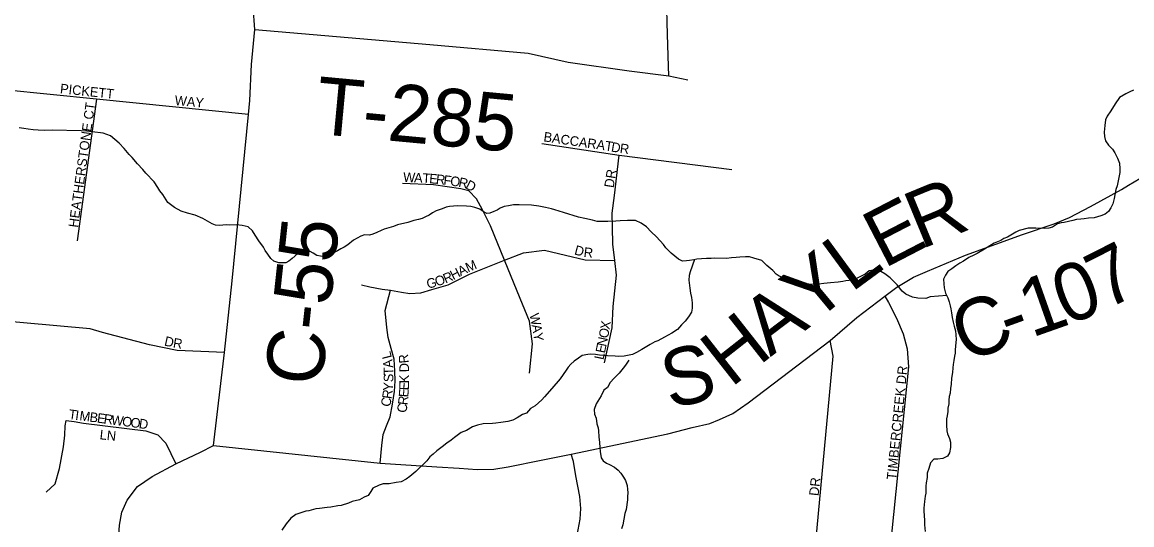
# Model space of a CAD drawing. Extents: x 1310247 to 1664935, y 235267 to 584339.
# Drawn here: x 1462894 to 1468683, y 393950 to 396572 of the extents above; entities that cross this region are included whole.
import ezdxf

# ---------------------------------------------------------------- set-up
doc = ezdxf.new("R2010")
doc.units = 0
for name, color, linetype in [('GM_X_County_Road', 7, 'Continuous'), ('GM_X_County_Road_Text', 7, 'Continuous'), ('GM_X_Minor_River', 7, 'Continuous'), ('GM_X_Township_Road', 7, 'Continuous'), ('GM_X_Township_Road_Text', 7, 'Continuous'), ('GM_X_Township_Subdivision', 7, 'Continuous'), ('GM_X_Township_Subdivision_Text', 7, 'Continuous')]:
    doc.layers.add(name, color=color, linetype=linetype)

msp = doc.modelspace()

# ---------------------------------------------------------------- linework, layer by layer
at = {"layer": 'GM_X_County_Road'}
for points in [[(1463328.2, 392693.7), (1463360.5, 393222), (1463390.4, 393758.5), (1463401.8, 393948.9), (1463414.8, 394016.8), (1463442, 394078.4), (1463496.4, 394149.7), (1463571.7, 394201.4), (1463695.5, 394267.8), (1463825.3, 394329.3), (1463892.3, 394363.3), (1463949.7, 394848.1), (1463989.7, 395222.3), (1464075.4, 396089.9), (1464081.1, 396163.9), (1464090.3, 396350.3), (1464108.4, 396533.2), (1464099.4, 396652.8)], [(1468666.3, 395721.5), (1468754.7, 395774.2), (1468877.3, 395866.5), (1469015.8, 395987.6), (1469339.1, 396282.9), (1469544.4, 396454.5)], [(1463892.3, 394363.3), (1464762.4, 394271.9), (1465057.7, 394252.9), (1465173.2, 394245.7), (1465267.6, 394238.5), (1465355, 394240.3), (1465428.6, 394252.9), (1465601, 394287.3), (1465757.3, 394318.3), (1466261.7, 394424.9), (1466388.6, 394457.9), (1466480.6, 394478.9), (1466532.6, 394498.9), (1466601.6, 394530.9), (1466680.6, 394585.9), (1467109.5, 394911.8), (1467247.7, 395031.1), (1467393.8, 395143.4), (1467456.1, 395189.3), (1467544, 395241.9), (1467617, 395273.5), (1467814.5, 395356.3), (1468112, 395463.8), (1468277, 395519.8), (1468358, 395552.4), (1468467.8, 395610.7), (1468629, 395699.2), (1468666.3, 395721.5)]]:
    msp.add_lwpolyline(points, dxfattribs=at)
at = {"layer": 'GM_X_Minor_River'}
for points in [[(1468690.8, 396217.9), (1468672.6, 396208.2), (1468652.4, 396198.5), (1468617.9, 396179), (1468595.3, 396145.3), (1468572.6, 396109.6), (1468554.1, 396081.8), (1468545.7, 396061.9), (1468541.2, 396033.8), (1468538.6, 395997.8), (1468540.2, 395975.6), (1468545.9, 395953.5), (1468561.6, 395931.1), (1468581.3, 395908.7), (1468595, 395890.4), (1468608.6, 395862), (1468618.2, 395835.8), (1468619.7, 395807.6), (1468619.4, 395787.6), (1468614.9, 395761.6), (1468606.2, 395717.6), (1468599.8, 395699.6), (1468591, 395651.6), (1468584.5, 395623.6), (1468574.1, 395603.7), (1468561.8, 395583.8), (1468543.5, 395570.1), (1468521.2, 395562.5), (1468503.1, 395556.8), (1468486.9, 395551), (1468456.8, 395549.6), (1468434.7, 395545.9), (1468416.6, 395544.2), (1468394.5, 395542.6), (1468374.3, 395537), (1468330, 395527.7), (1468313.9, 395526), (1468295.7, 395520.3), (1468269.3, 395502.7), (1468249.2, 395497), (1468227, 395495.4), (1468182.9, 395498.2), (1468142.8, 395496.9), (1468094.4, 395485.7), (1468078.2, 395475.9), (1468033.6, 395450.6), (1468015.4, 395442.9), (1467999.2, 395433.1), (1467964.8, 395419.7), (1467942.5, 395406), (1467914.1, 395388.5), (1467875.6, 395365.1), (1467859.4, 395357.3), (1467833.1, 395343.7), (1467804.7, 395326.2), (1467786.4, 395314.5), (1467764.1, 395300.8)], [(1465123.6, 395610.1), (1465105.5, 395606.4), (1465085.3, 395598.8), (1465053, 395587.3), (1465034.7, 395577.6), (1465016.5, 395565.9), (1464998.2, 395556.1), (1464980.1, 395548.4), (1464961.9, 395542.7), (1464937.7, 395537.1), (1464905.4, 395527.7), (1464853, 395514.5), (1464830.8, 395506.9), (1464806.6, 395499.3), (1464782.4, 395491.7), (1464766.2, 395486), (1464743.9, 395474.3), (1464723.7, 395466.6), (1464705.6, 395460.9), (1464679.5, 395463.4), (1464661.3, 395455.7), (1464641.1, 395446), (1464622.8, 395434.3), (1464592.3, 395410.7), (1464574.1, 395399), (1464555.8, 395389.3), (1464539.6, 395379.5), (1464509.2, 395364), (1464493.1, 395358.3), (1464470.8, 395348.6), (1464450.8, 395351), (1464430.8, 395355.4), (1464413, 395367.7), (1464381.1, 395384.3), (1464359, 395384.7), (1464332.6, 395365.1), (1464302.1, 395339.6), (1464285.8, 395325.8), (1464269.6, 395316.1), (1464233.4, 395316.7), (1464207.5, 395325.2), (1464191.7, 395339.5), (1464176, 395361.8), (1464162.2, 395380.2), (1464152.5, 395398.4), (1464129, 395430.9), (1464109.4, 395461.4), (1464095.7, 395483.7), (1464074, 395504.2), (1464042, 395510.7), (1464012, 395515.3), (1463973.8, 395513.9), (1463957.7, 395514.2), (1463923.6, 395510.8), (1463903.5, 395513.2), (1463885.6, 395519.5), (1463861.7, 395534), (1463835.9, 395548.5), (1463796, 395565.2), (1463756, 395576), (1463724.1, 395586.6), (1463688.3, 395605.3), (1463654.6, 395632), (1463627.2, 395672.6), (1463611.5, 395693), (1463601.7, 395709.2), (1463582.1, 395739.6), (1463538.7, 395784.5), (1463523, 395802.9), (1463495.4, 395833.5), (1463467.8, 395866.1), (1463452.1, 395882.4), (1463426.5, 395913), (1463400.9, 395941.5), (1463377.1, 395960), (1463355.3, 395978.5), (1463317.4, 395993.2), (1463259.3, 396000.2), (1463231.3, 396002.8), (1463201.2, 396005.3), (1463050.7, 396007.9), (1463012.5, 396006.6), (1462978.5, 396009.2), (1462952.4, 396009.7), (1462926.3, 396014.1), (1462902.3, 396016.6), (1462878.3, 396021)], [(1467717.3, 395147.1), (1467630.9, 395138.5), (1467608.7, 395130.9), (1467566.5, 395131.6), (1467538.5, 395138.2), (1467504.7, 395152.8), (1467484.9, 395169.2), (1467459.3, 395201.8), (1467439.6, 395220.2), (1467421.8, 395238.5), (1467394, 395259.1), (1467374.2, 395271.5), (1467354.2, 395279.9), (1467336.2, 395278.2), (1467312, 395274.6), (1467291.6, 395256.9), (1467257.2, 395239.4), (1467237, 395229.8), (1467208.8, 395224.2), (1467190.7, 395222.5), (1467174.6, 395218.8), (1467150.4, 395215.2), (1467110.2, 395211.9), (1467076, 395208.5), (1467049.9, 395205), (1467031.8, 395205.3), (1467013.7, 395203.6), (1466997.7, 395205.9), (1466979.7, 395208.2), (1466959.7, 395212.5), (1466937.7, 395219), (1466897.7, 395229.7), (1466879.8, 395236), (1466861.8, 395240.4), (1466843.8, 395246.7), (1466827.9, 395257), (1466810.2, 395277.4), (1466778.5, 395302), (1466752.9, 395328.6), (1466710.9, 395341.4), (1466688.9, 395347.8), (1466666.9, 395348.2), (1466638.7, 395346.6), (1466618.6, 395345), (1466594.5, 395343.4), (1466568.4, 395339.9), (1466506.2, 395341), (1466488.1, 395339.3), (1466464, 395339.7), (1466437.9, 395338.1), (1466413.8, 395336.6), (1466397.6, 395332.8), (1466375.5, 395329.2), (1466359.4, 395327.5), (1466339.3, 395325.8), (1466317.4, 395336.2), (1466299.6, 395350.6), (1466279.8, 395367), (1466252.2, 395395.6), (1466240.4, 395411.9), (1466202.9, 395452.7), (1466175.3, 395479.2), (1466151.6, 395503.8), (1466123.8, 395524.3), (1466093.9, 395536.9), (1466051.8, 395537.6), (1466013.6, 395536.3), (1465991.5, 395534.7), (1465949.3, 395531.4), (1465893.1, 395532.4), (1465869.1, 395538.8), (1465829.1, 395547.6), (1465797.1, 395554.1), (1465769.2, 395562.7), (1465745.2, 395571.1), (1465717.3, 395579.6), (1465673.3, 395592.4), (1465655.4, 395598.8), (1465623.4, 395605.4), (1465589.3, 395612), (1465551.3, 395616.7), (1465487.1, 395619.8), (1465457, 395618.3), (1465430.8, 395614.8), (1465408.7, 395611.1), (1465388.4, 395601.5), (1465372.2, 395591.7), (1465354, 395584), (1465333.8, 395576.3), (1465317.7, 395574.6), (1465299.8, 395585), (1465282, 395597.3), (1465256, 395605.8), (1465234, 395610.2), (1465212, 395612.6), (1465163.8, 395613.5), (1465143.7, 395611.8), (1465123.6, 395610.1)], [(1466400.9, 395333.6), (1466378.5, 395268.9), (1466374.2, 395251), (1466371.8, 395226.9), (1466377.1, 395184.6), (1466380.7, 395158.5), (1466386.3, 395136.3), (1466389.8, 395108.2), (1466389.4, 395080.1), (1466385, 395060.1), (1466370.5, 395034.2), (1466352.1, 395012.5), (1466333.7, 394992.7), (1466313.2, 394969), (1466282.8, 394949.5), (1466244.3, 394928.1), (1466209.9, 394910.6), (1466193.7, 394904.9), (1466169.4, 394891.2), (1466126.8, 394863.9), (1466098.4, 394848.3), (1466078.2, 394838.7), (1466060.1, 394835), (1466033.9, 394829.4), (1466005.8, 394827.9), (1465987.7, 394830.2), (1465947.6, 394830.9), (1465929.6, 394833.2), (1465905.5, 394835.7), (1465885.5, 394838), (1465861.4, 394840.5), (1465845.4, 394838.8), (1465815.1, 394833.2), (1465796.9, 394819.5), (1465774.5, 394803.9), (1465756.2, 394788.1), (1465741.9, 394772.3), (1465731.6, 394756.5), (1465700.7, 394710.8), (1465657.7, 394661.4), (1465618.8, 394617.9), (1465604.5, 394602.1), (1465569.9, 394570.6), (1465545.5, 394557), (1465525.1, 394533.3), (1465504.9, 394525.6), (1465476.5, 394508), (1465454.2, 394496.4), (1465428, 394488.8), (1465391.8, 394483.4), (1465365.6, 394479.9), (1465347.5, 394478.2), (1465299.3, 394477), (1465269.1, 394469.5), (1465242.9, 394462), (1465212.4, 394442.5), (1465184.1, 394430.9), (1465149.6, 394405.4), (1465131.3, 394391.7), (1465108.9, 394376), (1465084.5, 394356.4), (1465058.1, 394336.8), (1465037.7, 394319.1), (1465021.4, 394305.3), (1465005, 394283.5), (1464947.9, 394228.3), (1464917.3, 394202.8), (1464897, 394189.1), (1464870.7, 394173.5), (1464844.5, 394170), (1464808.3, 394164.6), (1464778.2, 394163.1), (1464756, 394157.5), (1464723.6, 394142), (1464713.3, 394124.1), (1464698.8, 394102.3), (1464678.6, 394094.6), (1464654.3, 394081), (1464616, 394071.6), (1464595.8, 394063.9), (1464557.5, 394050.6), (1464541.4, 394048.8), (1464505.1, 394041.5), (1464485, 394039.8), (1464444.8, 394034.5), (1464426.7, 394032.8), (1464390.4, 394023.4), (1464374.3, 394021.7), (1464342, 394010.2), (1464321.8, 394004.5), (1464295.4, 393984.9), (1464270.8, 393955.3), (1464248.2, 393921.5)], [(1467764.1, 395300.8), (1467743.8, 395285.1), (1467723.5, 395271.4), (1467711.1, 395251.5), (1467700.7, 395231.6), (1467702.3, 395207.5), (1467704, 395185.4), (1467711.5, 395159.2), (1467723.2, 395134.9), (1467730.8, 395112.7), (1467734.5, 395092.6), (1467738.2, 395076.5), (1467741.9, 395056.3), (1467745.5, 395032.2), (1467751.2, 395008), (1467756.8, 394985.8), (1467762.4, 394961.6), (1467764.1, 394941.5), (1467765.7, 394917.4), (1467765.4, 394901.3), (1467760.8, 394863.3), (1467760.5, 394845.2), (1467758.2, 394829.2), (1467753.8, 394807.2), (1467751.5, 394787.2), (1467749.2, 394769.2), (1467746.7, 394745.1), (1467742.2, 394715.1), (1467739.7, 394683), (1467737.3, 394661), (1467734.9, 394637), (1467730.6, 394619), (1467728.3, 394601), (1467727.9, 394580.9), (1467723.5, 394558.9), (1467723.2, 394540.8), (1467718.9, 394518.8), (1467716.6, 394502.8), (1467716, 394470.7), (1467717.5, 394440.6), (1467721.3, 394424.5), (1467730.9, 394400.2), (1467736.6, 394382), (1467736.2, 394354), (1467731.7, 394325.9), (1467721.3, 394308.1), (1467697.1, 394296.4), (1467670.9, 394292.9), (1467650.8, 394293.2), (1467632.4, 394273.5), (1467623.9, 394243.5), (1467615.5, 394219.6), (1467615.1, 394197.5), (1467610.6, 394169.5), (1467608.3, 394151.5), (1467607.7, 394115.4), (1467605.4, 394099.4), (1467600.9, 394071.4), (1467598.4, 394037.3), (1467598.1, 394021.2), (1467599.7, 393999.1), (1467601.3, 393973), (1467600.9, 393950.9), (1467604.3, 393914.8)], [(1466059.6, 394808.9), (1466041.1, 394783.1), (1466028.8, 394767.3), (1466008.3, 394741.5), (1465981.8, 394715.9), (1465961.3, 394692.2), (1465946.8, 394666.4), (1465928.5, 394652.6), (1465914, 394622.8), (1465889.2, 394581.1), (1465878.7, 394551.1), (1465880.3, 394527), (1465888, 394506.8), (1465891.5, 394476.7), (1465899.2, 394456.5), (1465900.9, 394440.4), (1465902.4, 394408.2), (1465905.9, 394380.1), (1465907.5, 394354), (1465909.1, 394331.9), (1465914.6, 394299.7), (1465924.4, 394283.4), (1465942.2, 394271.1), (1465958.2, 394264.8), (1465984, 394250.3), (1466003.8, 394235.9), (1466017.6, 394219.6), (1466031.3, 394199.3), (1466041.1, 394181), (1466050.7, 394154.8), (1466052.3, 394134.7), (1466054.1, 394118.6), (1466051.7, 394096.6), (1466051.4, 394080.5), (1466044.6, 394030.5), (1466038.2, 394008.5), (1466027.2, 393950.5), (1466020.8, 393928.5)]]:
    msp.add_lwpolyline(points, dxfattribs=at)
at = {"layer": 'GM_X_Township_Road'}
msp.add_lwpolyline([(1464108.4, 396533.2), (1465021.4, 396454.6), (1465533.6, 396409.9), (1465743.1, 396363.4), (1466061.3, 396318.8), (1466266.9, 396291.6), (1466365.9, 396271.3)], dxfattribs=at)
at = {"layer": 'GM_X_Township_Subdivision'}
for points in [[(1466266.9, 396291.6), (1466265, 396342.1), (1466260.7, 396508), (1466255.3, 396704.8), (1466218.4, 396761.1), (1466160.2, 396776.6), (1465966.2, 396787.7), (1465885.9, 396807.1), (1465862, 396831.1), (1465848.1, 396875.4), (1465860.2, 396971.4), (1465897.2, 397315.8)], [(1464075.4, 396089.9), (1463282.1, 396169.5), (1462797.8, 396218.7), (1462311.6, 396280.6)], [(1463282.1, 396169.5), (1463181.8, 395431.1)], [(1465605.3, 395938.3), (1466008.6, 395878.6), (1466596, 395803.5)], [(1465932.5, 394794.6), (1465971.7, 394977.8), (1465977.4, 395088.7), (1465994, 395252.6), (1465986.1, 395328.5), (1465975.6, 395413.2), (1465973.8, 395502.9), (1465971.9, 395576.2), (1465984.8, 395667.9), (1466008.6, 395878.6)], [(1465541.3, 394740.5), (1465555.9, 394894.5), (1465541.3, 395011.8), (1465504.6, 395101.6), (1465460.6, 395207.9), (1465411.1, 395330.7), (1465337.9, 395510.3), (1465295.7, 395592.7), (1465264.5, 395649.6), (1465224.2, 395691.7), (1465182, 395702.7), (1465039.1, 395722.9), (1464877.8, 395730.2)], [(1464664.3, 395202.4), (1464707.4, 395192.3), (1464772.5, 395179.5), (1464816.4, 395174), (1464873.3, 395163.9), (1464916.3, 395157.5), (1464973.1, 395160.2), (1465031.8, 395176.7), (1465116.1, 395202.4), (1465227.9, 395257.3), (1465411.1, 395330.7), (1465510.1, 395369.2), (1465618.2, 395382), (1465728.2, 395356.3), (1465830.8, 395332.5), (1465986.1, 395328.5)], [(1464762.4, 394271.9), (1464770.3, 394364.6), (1464776.7, 394421.6), (1464794.4, 394467.3), (1464813.4, 394514.2), (1464826.1, 394578.8), (1464836.3, 394644.8), (1464840.1, 394701.8), (1464838.8, 394751.3), (1464835, 394814.7), (1464819.8, 394870.5), (1464803.3, 394927.5), (1464795.7, 394979.5), (1464787.1, 395067.7), (1464816.4, 395174)], [(1463949.7, 394848.1), (1463703.6, 394859.1), (1463558.1, 394888.2), (1463313.1, 394953.3), (1463249.5, 394972.6), (1462049, 395079.6), (1461734.6, 395120.4), (1461721.2, 395108.4)], [(1467393.8, 395143.4), (1467414.1, 395110.5), (1467454.7, 395027.3), (1467490.5, 394946), (1467510.8, 394867.6), (1467517.6, 394773.8), (1467396.3, 393576.4)], [(1467003.3, 393524.8), (1467124.2, 394829.5), (1467109.5, 394911.8)], [(1463019.8, 394120.9), (1463066.6, 394163.9), (1463089.6, 394243.6), (1463109.5, 394356.4), (1463116.4, 394417), (1463118.7, 394466.1), (1463123.3, 394493.7), (1463165.5, 394488.3), (1463214.2, 394480), (1463539.1, 394440.8), (1463602.7, 394420.1), (1463643.4, 394375.6), (1463695.5, 394267.8)], [(1465651.7, 393437.5), (1465660.1, 393553.6), (1465676.2, 393605.6), (1465709.7, 393661.8), (1465739.1, 393716.3), (1465753.4, 393767.7), (1465763.6, 393801.2), (1465785.1, 393887.4), (1465795.3, 393924.5), (1465804.3, 393980.1), (1465809, 394034.5), (1465803.7, 394098), (1465783.3, 394205.6), (1465769.5, 394281), (1465757.3, 394318.3)]]:
    msp.add_lwpolyline(points, dxfattribs=at)

# ---------------------------------------------------------------- texts
at = {"layer": 'GM_X_County_Road_Text'}
for s, rotation, p in [('R', 22.41962, (1467582, 395385.3)), ('E', 27.41222, (1467389.1, 395284.9)), ('C-55', 83.84749, (1464456.6, 394667.9)), ('L', 36.28448, (1467218.6, 395158.5)), ('7', 26.84943, (1468545.4, 395068.2)), ('Y', 39.71859, (1467019.3, 394992.8)), ('0', 20.63677, (1468339.9, 394988.8)), ('1', 19.43224, (1468159.2, 394925)), ('A', 37.15548, (1466797.4, 394824.2)), ('C', 22.00289, (1467818.2, 394792)), ('H', 38.20993, (1466591.1, 394661.8)), ('-', 19.89641, (1468044, 394883.2)), ('S', 14.41538, (1466274, 394551.5))]:
    msp.add_text(s, height=300, rotation=rotation, dxfattribs=at).set_placement(p)
at = {"layer": 'GM_X_Township_Road_Text'}
msp.add_text('T-285', height=300, rotation=354.67804, dxfattribs=at).set_placement((1464417, 395990.7))
at = {"layer": 'GM_X_Township_Subdivision_Text'}
for s, rotation, p in [('PICKETT', 353.9904, (1463090, 396201.6)), ('WAY', 354.80139, (1463688.3, 396140)), ('HEATHERSTONE CT', 82.11789, (1463185.3, 395498.3)), ('BACCARAT', 351.65744, (1465611.6, 395950.7)), ('D', 350.18194, (1465964, 395897.8)), ('R', 352.8337, (1466009.8, 395890)), ('W', 356.78659, (1464880.4, 395739.6)), ('A', 356.77245, (1464937.5, 395736.4)), ('T', 356.77471, (1464981.4, 395734)), ('E', 355.32258, (1465016.2, 395732)), ('R', 353.30577, (1465050.8, 395729.2)), ('F', 352.63101, (1465090, 395724.6)), ('O', 352.64343, (1465124.9, 395720)), ('R', 347.64238, (1465167.4, 395714.6)), ('DR', 81.03091, (1465979.4, 395705.3)), ('D', 332.01751, (1465202.7, 395707.4)), ('D', 345.6881, (1465771.6, 395360.8)), ('R', 353.58462, (1465821.5, 395348.5)), ('H', 27.39624, (1465142.7, 395226)), ('A', 26.92675, (1465181.6, 395246.1)), ('M', 23.99023, (1465220.2, 395265.8)), ('G', 14.76247, (1465010.8, 395180.8)), ('O', 18.44132, (1465056.7, 395193)), ('R', 23.32818, (1465102.8, 395208.6)), ('W', 282.45406, (1465539.9, 395047.2)), ('X', 80.91034, (1465958.4, 394965.6)), ('A', 278.88741, (1465552.1, 394992.1)), ('Y', 278.4454, (1465558.9, 394948.8)), ('O', 78.57613, (1465949.3, 394920.3)), ('D', 347.48542, (1463632.6, 394885.7)), ('R', 350.89036, (1463678.6, 394875.6)), ('E', 78.55148, (1465933.6, 394842.7)), ('N', 78.56692, (1465940.6, 394877.2)), ('L', 104.56894, (1464823.5, 394822.7)), ('R', 95.39913, (1464911.5, 394794.6)), ('L', 78.5615, (1465926.6, 394808.2)), ('A', 95.74405, (1464829.4, 394770.6)), ('T', 91.82717, (1464830.8, 394731.7)), ('D', 90.82615, (1464912.4, 394746.3)), ('TIMBERCREEK DR', 84.28886, (1467453.3, 394182.4)), ('S', 88.663, (1464830, 394693.5)), ('K', 89.80122, (1464912.3, 394688.1)), ('R', 82.74483, (1464821.1, 394604.7)), ('Y', 85.56733, (1464826.4, 394646.7)), ('E', 85.75954, (1464908.2, 394614)), ('E', 87.78114, (1464910.9, 394651)), ('C', 79.79506, (1464813.7, 394563)), ('R', 83.89649, (1464903.8, 394572.8)), ('T', 352.51911, (1463134.3, 394503.2)), ('I', 352.50642, (1463169.2, 394498.6)), ('M', 352.50339, (1463191, 394495.7)), ('B', 352.51648, (1463243.3, 394488.8)), ('C', 82.64606, (1464898.6, 394532.4)), ('E', 352.51371, (1463282.6, 394483.7)), ('R', 352.49844, (1463317.5, 394479.1)), ('W', 352.51574, (1463356.8, 394473.9)), ('O', 352.51908, (1463413.5, 394466.5)), ('O', 352.50357, (1463457.1, 394460.7)), ('D', 351.66591, (1463500.5, 394455)), ('LN', 353.99459, (1463296.7, 394396.6)), ('DR', 83.99458, (1467048.5, 394098.8))]:
    msp.add_text(s, height=50, rotation=rotation, dxfattribs=at).set_placement(p)

doc.saveas('drawing.dxf')
